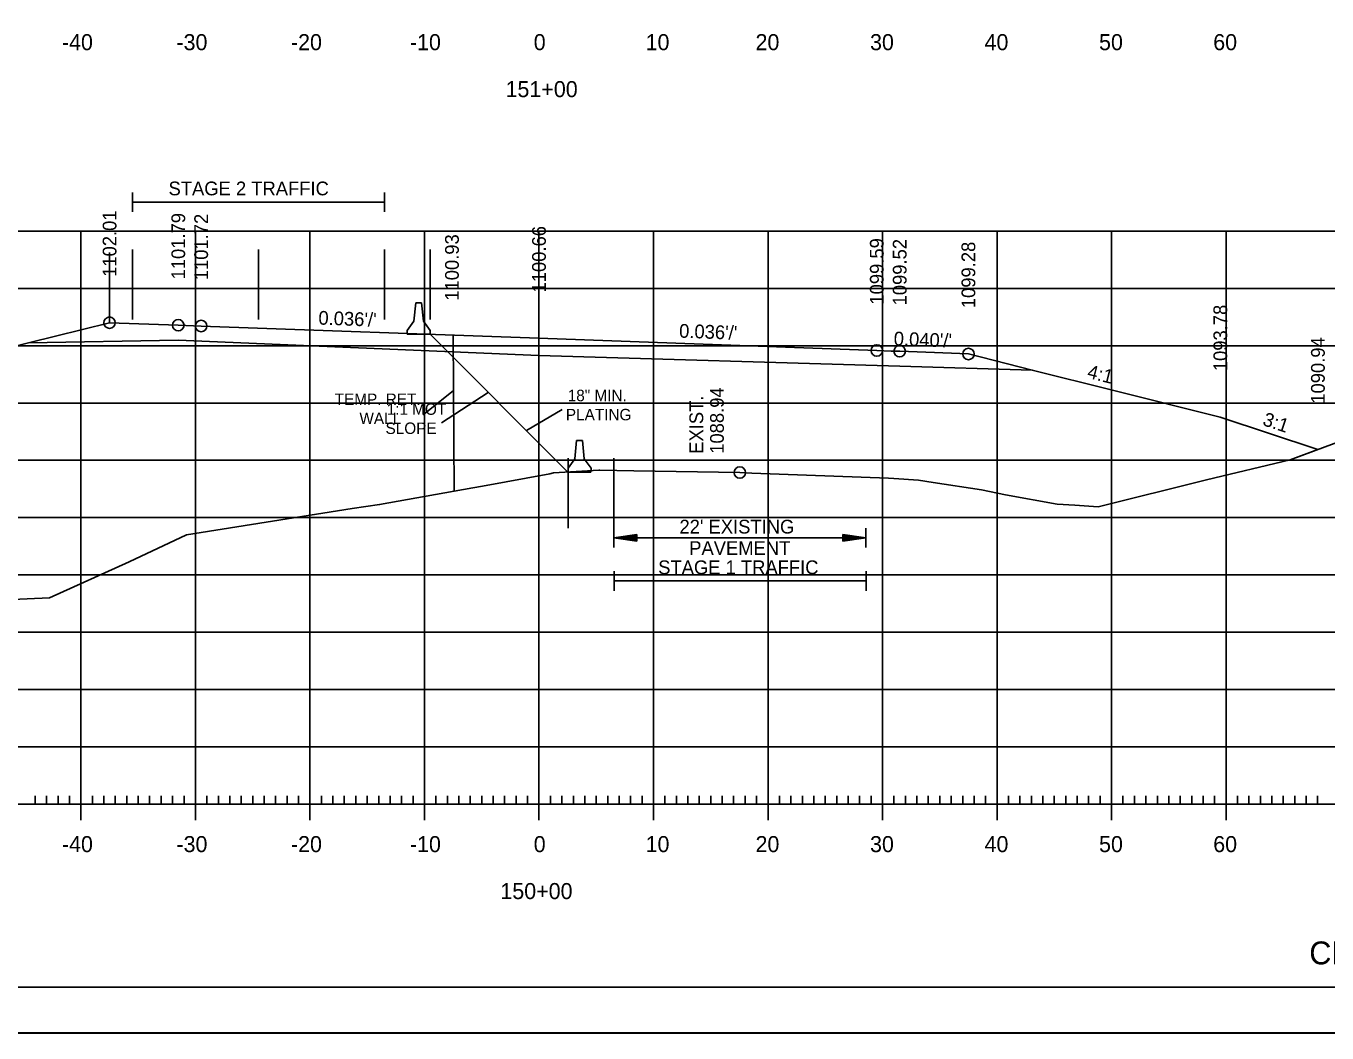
# Model space of a CAD drawing. Extents: x 1322838 to 1324533, y 339903 to 351025.
# Drawn here: x 1323668.9 to 1323782.5, y 344033.1 to 344121 of the extents above; entities that cross this region are included whole.
import ezdxf

# ---------------------------------------------------------------- set-up
doc = ezdxf.new("R2010")
doc.units = 0
for name, color, linetype in [('R_Alt Surface', 7, 'Continuous'), ('R_Axis', 7, 'Continuous'), ('R_Axis Annot', 7, 'Continuous'), ('R_Border', 7, 'Continuous'), ('R_Draft', 7, 'Continuous'), ('R_Exist Surface', 7, 'Continuous'), ('R_Fin Surface', 7, 'Continuous'), ('R_Fin Surface Annot', 7, 'Continuous'), ('R_Grid', 7, 'Continuous'), ('R_MOT', 7, 'Continuous'), ('R_No Plot', 7, 'Continuous'), ('R_Xsect Elev', 7, 'Continuous')]:
    doc.layers.add(name, color=color, linetype=linetype)

msp = doc.modelspace()

# ---------------------------------------------------------------- linework, layer by layer
at = {"layer": 'R_Alt Surface'}
msp.add_lwpolyline([(1323669.13, 344093.3), (1323682.22, 344093.56), (1323713.72, 344092.21), (1323745.22, 344091.28), (1323756.8, 344090.94)], dxfattribs=at)
at = {"layer": 'R_Axis'}
for p, q in [((1323669.72, 344053.06), (1323669.72, 344053.76)), ((1323670.72, 344053.06), (1323670.72, 344053.76)), ((1323671.72, 344053.06), (1323671.72, 344053.76)), ((1323672.72, 344053.06), (1323672.72, 344053.76)), ((1323673.72, 344051.66), (1323673.72, 344054.46)), ((1323674.72, 344053.06), (1323674.72, 344053.76)), ((1323675.72, 344053.06), (1323675.72, 344053.76)), ((1323676.72, 344053.06), (1323676.72, 344053.76)), ((1323677.72, 344053.06), (1323677.72, 344053.76)), ((1323678.72, 344053.06), (1323678.72, 344053.76)), ((1323679.72, 344053.06), (1323679.72, 344053.76)), ((1323680.72, 344053.06), (1323680.72, 344053.76)), ((1323681.72, 344053.06), (1323681.72, 344053.76)), ((1323682.72, 344053.06), (1323682.72, 344053.76)), ((1323683.72, 344051.66), (1323683.72, 344054.46)), ((1323684.72, 344053.06), (1323684.72, 344053.76)), ((1323685.72, 344053.06), (1323685.72, 344053.76)), ((1323686.72, 344053.06), (1323686.72, 344053.76)), ((1323687.72, 344053.06), (1323687.72, 344053.76)), ((1323688.72, 344053.06), (1323688.72, 344053.76)), ((1323689.72, 344053.06), (1323689.72, 344053.76)), ((1323690.72, 344053.06), (1323690.72, 344053.76)), ((1323691.72, 344053.06), (1323691.72, 344053.76)), ((1323692.72, 344053.06), (1323692.72, 344053.76)), ((1323693.72, 344051.66), (1323693.72, 344054.46)), ((1323694.72, 344053.06), (1323694.72, 344053.76)), ((1323695.72, 344053.06), (1323695.72, 344053.76)), ((1323696.72, 344053.06), (1323696.72, 344053.76)), ((1323697.72, 344053.06), (1323697.72, 344053.76)), ((1323698.72, 344053.06), (1323698.72, 344053.76)), ((1323699.72, 344053.06), (1323699.72, 344053.76)), ((1323700.72, 344053.06), (1323700.72, 344053.76)), ((1323701.72, 344053.06), (1323701.72, 344053.76)), ((1323702.72, 344053.06), (1323702.72, 344053.76)), ((1323703.72, 344051.66), (1323703.72, 344054.46)), ((1323704.72, 344053.06), (1323704.72, 344053.76)), ((1323705.72, 344053.06), (1323705.72, 344053.76)), ((1323706.72, 344053.06), (1323706.72, 344053.76)), ((1323707.72, 344053.06), (1323707.72, 344053.76)), ((1323708.72, 344053.06), (1323708.72, 344053.76)), ((1323709.72, 344053.06), (1323709.72, 344053.76)), ((1323710.72, 344053.06), (1323710.72, 344053.76)), ((1323711.72, 344053.06), (1323711.72, 344053.76)), ((1323712.72, 344053.06), (1323712.72, 344053.76)), ((1323713.72, 344051.66), (1323713.72, 344054.46)), ((1323714.72, 344053.06), (1323714.72, 344053.76)), ((1323715.72, 344053.06), (1323715.72, 344053.76)), ((1323716.72, 344053.06), (1323716.72, 344053.76)), ((1323717.72, 344053.06), (1323717.72, 344053.76)), ((1323718.72, 344053.06), (1323718.72, 344053.76)), ((1323719.72, 344053.06), (1323719.72, 344053.76)), ((1323720.72, 344053.06), (1323720.72, 344053.76)), ((1323721.72, 344053.06), (1323721.72, 344053.76)), ((1323722.72, 344053.06), (1323722.72, 344053.76)), ((1323723.72, 344051.66), (1323723.72, 344054.46)), ((1323724.72, 344053.06), (1323724.72, 344053.76)), ((1323725.72, 344053.06), (1323725.72, 344053.76)), ((1323726.72, 344053.06), (1323726.72, 344053.76)), ((1323727.72, 344053.06), (1323727.72, 344053.76)), ((1323728.72, 344053.06), (1323728.72, 344053.76)), ((1323729.72, 344053.06), (1323729.72, 344053.76)), ((1323730.72, 344053.06), (1323730.72, 344053.76)), ((1323731.72, 344053.06), (1323731.72, 344053.76)), ((1323732.72, 344053.06), (1323732.72, 344053.76)), ((1323733.72, 344051.66), (1323733.72, 344054.46)), ((1323734.72, 344053.06), (1323734.72, 344053.76)), ((1323735.72, 344053.06), (1323735.72, 344053.76)), ((1323736.72, 344053.06), (1323736.72, 344053.76)), ((1323737.72, 344053.06), (1323737.72, 344053.76)), ((1323738.72, 344053.06), (1323738.72, 344053.76)), ((1323739.72, 344053.06), (1323739.72, 344053.76)), ((1323740.72, 344053.06), (1323740.72, 344053.76)), ((1323741.72, 344053.06), (1323741.72, 344053.76)), ((1323742.72, 344053.06), (1323742.72, 344053.76)), ((1323743.72, 344051.66), (1323743.72, 344054.46)), ((1323744.72, 344053.06), (1323744.72, 344053.76)), ((1323745.72, 344053.06), (1323745.72, 344053.76)), ((1323746.72, 344053.06), (1323746.72, 344053.76)), ((1323747.72, 344053.06), (1323747.72, 344053.76)), ((1323748.72, 344053.06), (1323748.72, 344053.76)), ((1323749.72, 344053.06), (1323749.72, 344053.76)), ((1323750.72, 344053.06), (1323750.72, 344053.76)), ((1323751.72, 344053.06), (1323751.72, 344053.76)), ((1323752.72, 344053.06), (1323752.72, 344053.76)), ((1323753.72, 344051.66), (1323753.72, 344054.46)), ((1323754.72, 344053.06), (1323754.72, 344053.76)), ((1323755.72, 344053.06), (1323755.72, 344053.76)), ((1323756.72, 344053.06), (1323756.72, 344053.76)), ((1323757.72, 344053.06), (1323757.72, 344053.76)), ((1323758.72, 344053.06), (1323758.72, 344053.76)), ((1323759.72, 344053.06), (1323759.72, 344053.76)), ((1323760.72, 344053.06), (1323760.72, 344053.76)), ((1323761.72, 344053.06), (1323761.72, 344053.76)), ((1323762.72, 344053.06), (1323762.72, 344053.76)), ((1323763.72, 344051.66), (1323763.72, 344054.46)), ((1323764.72, 344053.06), (1323764.72, 344053.76)), ((1323765.72, 344053.06), (1323765.72, 344053.76)), ((1323766.72, 344053.06), (1323766.72, 344053.76)), ((1323767.72, 344053.06), (1323767.72, 344053.76)), ((1323768.72, 344053.06), (1323768.72, 344053.76)), ((1323769.72, 344053.06), (1323769.72, 344053.76)), ((1323770.72, 344053.06), (1323770.72, 344053.76)), ((1323771.72, 344053.06), (1323771.72, 344053.76)), ((1323772.72, 344053.06), (1323772.72, 344053.76)), ((1323773.72, 344051.66), (1323773.72, 344054.46)), ((1323774.72, 344053.06), (1323774.72, 344053.76)), ((1323775.72, 344053.06), (1323775.72, 344053.76)), ((1323776.72, 344053.06), (1323776.72, 344053.76)), ((1323777.72, 344053.06), (1323777.72, 344053.76)), ((1323778.72, 344053.06), (1323778.72, 344053.76)), ((1323779.72, 344053.06), (1323779.72, 344053.76)), ((1323780.72, 344053.06), (1323780.72, 344053.76)), ((1323781.72, 344053.06), (1323781.72, 344053.76)), ((1323563.72, 344053.06), (1323843.72, 344053.06))]:
    msp.add_line(p, q, dxfattribs=at)
at = {"layer": 'R_Axis Annot'}
for p, q in [((1323678.22, 344106.45), (1323678.22, 344104.75)), ((1323700.22, 344106.45), (1323700.22, 344104.75)), ((1323678.22, 344105.6), (1323700.22, 344105.6)), ((1323720.26, 344077.15), (1323720.26, 344075.44)), ((1323722.26, 344076.59), (1323720.26, 344076.29)), ((1323722.26, 344076.54), (1323720.59, 344076.29)), ((1323722.26, 344076.49), (1323720.94, 344076.29)), ((1323722.26, 344076.44), (1323721.27, 344076.29)), ((1323722.26, 344076.39), (1323721.61, 344076.29)), ((1323722.26, 344076.34), (1323721.94, 344076.29)), ((1323722.26, 344075.99), (1323722.26, 344076.59)), ((1323740.26, 344076.59), (1323742.26, 344076.29)), ((1323740.26, 344076.59), (1323740.26, 344075.99)), ((1323740.26, 344076.54), (1323741.93, 344076.29)), ((1323740.26, 344076.49), (1323741.58, 344076.29)), ((1323740.26, 344076.44), (1323741.25, 344076.29)), ((1323740.26, 344076.39), (1323740.91, 344076.29)), ((1323740.26, 344076.34), (1323740.58, 344076.29)), ((1323742.26, 344077.15), (1323742.26, 344075.44)), ((1323722.26, 344075.99), (1323720.26, 344076.29)), ((1323720.26, 344076.29), (1323742.26, 344076.29)), ((1323722.26, 344076.04), (1323720.59, 344076.29)), ((1323722.26, 344076.09), (1323720.94, 344076.29)), ((1323722.26, 344076.14), (1323721.27, 344076.29)), ((1323722.26, 344076.2), (1323721.61, 344076.29)), ((1323722.26, 344076.25), (1323721.94, 344076.29)), ((1323740.26, 344075.99), (1323742.26, 344076.29)), ((1323740.26, 344076.19), (1323740.91, 344076.29)), ((1323740.26, 344076.09), (1323741.58, 344076.29)), ((1323740.26, 344076.04), (1323741.93, 344076.29)), ((1323740.26, 344076.14), (1323741.25, 344076.29)), ((1323740.26, 344076.25), (1323740.58, 344076.29)), ((1323720.29, 344073.38), (1323720.29, 344071.68)), ((1323742.29, 344073.38), (1323742.29, 344071.68)), ((1323720.29, 344072.53), (1323742.29, 344072.53))]:
    msp.add_line(p, q, dxfattribs=at)
at = {"layer": 'R_Border'}
msp.add_line((1323861.9, 344037.06), (1323545.72, 344037.06), dxfattribs=at)
at = {"layer": 'R_Exist Surface'}
msp.add_lwpolyline([(1323667.07, 344070.88), (1323670.97, 344071.07), (1323677.94, 344074.2), (1323682.94, 344076.56), (1323697.42, 344078.84), (1323699.8, 344079.2), (1323707.95, 344080.66), (1323708.78, 344080.79), (1323714.67, 344081.89), (1323715, 344081.96), (1323718.95, 344082.19), (1323719.04, 344082.2), (1323722, 344082.15), (1323731.26, 344081.99), (1323732.3, 344081.95), (1323744.24, 344081.51), (1323744.72, 344081.48), (1323746.86, 344081.32), (1323748.15, 344081.12), (1323752.37, 344080.47), (1323754.46, 344080.06), (1323758.96, 344079.24), (1323760.51, 344079.14), (1323762.54, 344079), (1323772.02, 344081.35), (1323779.32, 344083.09), (1323784.18, 344084.92)], dxfattribs=at)
at = {"layer": 'R_Fin Surface'}
msp.add_lwpolyline([(1323569.12, 344061.2), (1323591.61, 344068.7), (1323654.21, 344089.56), (1323654.22, 344089.57), (1323664.88, 344092.23), (1323669.14, 344093.3), (1323676.22, 344095.07), (1323682.22, 344094.85), (1323684.22, 344094.78), (1323713.72, 344093.71), (1323743.22, 344092.65), (1323744.48, 344092.6), (1323745.22, 344092.58), (1323747.49, 344092.49), (1323751.22, 344092.34), (1323756.79, 344090.94), (1323763.79, 344089.19), (1323773.21, 344086.84), (1323773.22, 344086.84), (1323781.74, 344084)], dxfattribs=at)
at = {"layer": 'R_Grid'}
for p, q in [((1323563.72, 344103.06), (1323843.72, 344103.06)), ((1323673.72, 344053.06), (1323673.72, 344103.06)), ((1323683.72, 344053.06), (1323683.72, 344103.06)), ((1323693.72, 344053.06), (1323693.72, 344103.06)), ((1323703.72, 344053.06), (1323703.72, 344103.06)), ((1323713.72, 344053.06), (1323713.72, 344103.06)), ((1323723.72, 344053.06), (1323723.72, 344103.06)), ((1323733.72, 344053.06), (1323733.72, 344103.06)), ((1323743.72, 344053.06), (1323743.72, 344103.06)), ((1323753.72, 344053.06), (1323753.72, 344103.06)), ((1323763.72, 344053.06), (1323763.72, 344103.06)), ((1323773.72, 344053.06), (1323773.72, 344103.06)), ((1323563.72, 344098.06), (1323843.72, 344098.06)), ((1323563.72, 344093.06), (1323843.72, 344093.06)), ((1323563.72, 344088.06), (1323843.72, 344088.06)), ((1323563.72, 344083.06), (1323843.72, 344083.06)), ((1323563.72, 344078.06), (1323843.72, 344078.06)), ((1323563.72, 344073.06), (1323843.72, 344073.06)), ((1323563.72, 344068.06), (1323843.72, 344068.06)), ((1323563.72, 344063.06), (1323843.72, 344063.06)), ((1323563.72, 344058.06), (1323843.72, 344058.06)), ((1323563.72, 344053.06), (1323843.72, 344053.06))]:
    msp.add_line(p, q, dxfattribs=at)
at = {"layer": 'R_MOT'}
for p, q in [((1323702.8, 344095.22), (1323702.96, 344096.81)), ((1323703.21, 344096.81), (1323702.96, 344096.81)), ((1323703.46, 344096.81), (1323703.21, 344096.81)), ((1323703.63, 344095.22), (1323703.46, 344096.81)), ((1323702.22, 344094.39), (1323702.8, 344095.22)), ((1323704.22, 344094.39), (1323703.63, 344095.22)), ((1323702.21, 344094.06), (1323702.22, 344094.39)), ((1323704.22, 344094.06), (1323702.21, 344094.06)), ((1323704.22, 344094.06), (1323704.22, 344094.39)), ((1323706.25, 344089.15), (1323703.62, 344087.03)), ((1323716.84, 344083.2), (1323717.01, 344084.78)), ((1323717.26, 344084.78), (1323717.01, 344084.78)), ((1323717.51, 344084.78), (1323717.26, 344084.78)), ((1323717.68, 344083.2), (1323717.51, 344084.78)), ((1323716.27, 344082.36), (1323716.84, 344083.2)), ((1323718.27, 344082.36), (1323717.68, 344083.2)), ((1323716.26, 344082.03), (1323716.27, 344082.36)), ((1323718.26, 344082.03), (1323716.26, 344082.03)), ((1323718.26, 344082.03), (1323718.27, 344082.36))]:
    msp.add_line(p, q, dxfattribs=at)
msp.add_lwpolyline([(1323706.22, 344093.98), (1323706.32, 344080.37)], dxfattribs=at)
at = {"layer": 'R_No Plot'}
for p, q in [((1323678.22, 344101.45), (1323678.22, 344095.34)), ((1323689.22, 344101.45), (1323689.22, 344095.34)), ((1323700.22, 344101.45), (1323700.22, 344095.34)), ((1323704.22, 344101.45), (1323704.22, 344095.34)), ((1323676.22, 344101.19), (1323676.22, 344095.08)), ((1323704.22, 344094.06), (1323716.24, 344082.03)), ((1323705.21, 344086.34), (1323709.28, 344088.99)), ((1323715.75, 344087.49), (1323712.62, 344085.65)), ((1323716.26, 344083.25), (1323716.26, 344077.15)), ((1323720.26, 344083.25), (1323720.26, 344077.15)), ((1323533.31, 344033.08), (1323866.65, 344033.08))]:
    msp.add_line(p, q, dxfattribs=at)
for points in [[(1323533.31, 344246.41), (1323866.65, 344246.41), (1323866.65, 344033.07), (1323533.31, 344033.07)], [(1323779.64, 344242.52), (1323799.26, 344242.52), (1323799.26, 344232.64), (1323815.37, 344232.64), (1323838.57, 344232.64), (1323838.57, 344199.97), (1323861.77, 344199.97), (1323861.9, 344037.06), (1323545.72, 344037.06), (1323545.72, 344242.52)]]:
    msp.add_lwpolyline(points, close=True, dxfattribs=at)
msp.add_lwpolyline([(1323667.07, 344070.88), (1323670.97, 344071.07), (1323677.94, 344074.2), (1323682.94, 344076.56), (1323697.42, 344078.84), (1323699.8, 344079.2), (1323707.95, 344080.66), (1323708.78, 344080.79), (1323714.67, 344081.89), (1323715, 344081.96), (1323718.95, 344082.19), (1323719.04, 344082.2), (1323722, 344082.15), (1323731.26, 344081.99), (1323732.3, 344081.95), (1323744.24, 344081.51), (1323744.72, 344081.48), (1323746.86, 344081.32), (1323748.15, 344081.12), (1323752.37, 344080.47), (1323754.46, 344080.06), (1323758.96, 344079.24), (1323760.51, 344079.14), (1323762.54, 344079), (1323772.02, 344081.35), (1323779.32, 344083.09), (1323781.74, 344084), (1323773.22, 344086.84), (1323773.21, 344086.84), (1323763.79, 344089.19), (1323756.8, 344090.94), (1323745.22, 344091.28), (1323713.72, 344092.21), (1323682.22, 344093.56), (1323669.13, 344093.3), (1323664.88, 344092.23)], dxfattribs=at)
for centre in [(1323676.22, 344095.07), (1323682.22, 344094.85), (1323684.22, 344094.78), (1323743.22, 344092.65), (1323745.22, 344092.58), (1323751.22, 344092.34), (1323731.26, 344081.99)]:
    msp.add_circle(centre, 0.5, dxfattribs=at)

# ---------------------------------------------------------------- texts
at = {"layer": 'R_Axis Annot'}
for s, height, p in [('-40', 1.4, (1323672.06, 344118.86)), ('-30', 1.4, (1323682.06, 344118.86)), ('-20', 1.4, (1323692.06, 344118.86)), ('-10', 1.4, (1323702.45, 344118.86)), ('0', 1.4, (1323713.26, 344118.86)), ('10', 1.4, (1323723.03, 344118.86)), ('20', 1.4, (1323732.63, 344118.86)), ('30', 1.4, (1323742.63, 344118.86)), ('40', 1.4, (1323752.63, 344118.86)), ('50', 1.4, (1323762.63, 344118.86)), ('60', 1.4, (1323772.6, 344118.86)), ('151+00', 1.4, (1323710.8, 344114.76)), ('STAGE 2 TRAFFIC', 1.2, (1323681.37, 344106.19)), ("22' EXISTING ", 1.2, (1323725.99, 344076.67)), ('PAVEMENT', 1.2, (1323726.84, 344074.8)), ('STAGE 1 TRAFFIC', 1.2, (1323724.13, 344073.12)), ('-40', 1.4, (1323672.06, 344048.86)), ('-30', 1.4, (1323682.06, 344048.86)), ('-20', 1.4, (1323692.06, 344048.86)), ('-10', 1.4, (1323702.45, 344048.86)), ('0', 1.4, (1323713.26, 344048.86)), ('10', 1.4, (1323723.03, 344048.86)), ('20', 1.4, (1323732.63, 344048.86)), ('30', 1.4, (1323742.63, 344048.86)), ('40', 1.4, (1323752.63, 344048.86)), ('50', 1.4, (1323762.63, 344048.86)), ('60', 1.4, (1323772.6, 344048.86)), ('150+00', 1.4, (1323710.35, 344044.76))]:
    msp.add_text(s, height=height, dxfattribs=at).set_placement(p)
at = {"layer": 'R_Draft'}
msp.add_text('CROSS SECTION STA. 150+00 TO STA. 151+00', height=2, dxfattribs=at).set_placement((1323780.99, 344039.06))
at = {"layer": 'R_Fin Surface Annot'}
for s, rotation, p in [('1102.01', 90, (1323676.82, 344099.07)), ('1101.79', 90, (1323682.82, 344098.85)), ('1101.72', 90, (1323684.82, 344098.78)), ('1100.66', 90, (1323714.32, 344097.71)), ('1099.59', 90, (1323743.82, 344096.65)), ('1099.52', 90, (1323745.82, 344096.58)), ('1099.28', 90, (1323751.82, 344096.34)), ("0.036'/'", 357.9347, (1323694.44, 344094.91)), ('1093.78', 90, (1323773.82, 344090.84)), ("0.036'/'", 357.9346, (1323725.94, 344093.77)), ("0.040'/'", 357.7091, (1323744.68, 344093.1)), ('1090.94', 90, (1323782.34, 344088)), ('4:1', 345.9641, (1323761.53, 344090.27)), ('3:1', 341.5646, (1323776.84, 344086.15))]:
    msp.add_text(s, height=1.2, rotation=rotation, dxfattribs=at).set_placement(p)
at = {"layer": 'R_MOT'}
for s, p in [('TEMP. RET.', (1323695.88, 344087.89)), ('WALL', (1323698.04, 344086.23))]:
    msp.add_text(s, height=1, dxfattribs=at).set_placement(p)
at = {"layer": 'R_No Plot'}
msp.add_text('1100.93', height=1.2, rotation=90, dxfattribs=at).set_placement((1323706.72, 344096.99))
for s, p in [('18" MIN. ', (1323716.23, 344088.22)), ('1:1 MOT', (1323700.42, 344087.03)), ('PLATING', (1323716.07, 344086.55)), ('SLOPE', (1323700.32, 344085.36))]:
    msp.add_text(s, height=1, dxfattribs=at).set_placement(p)
at = {"layer": 'R_Xsect Elev'}
for s, p in [('1088.94', (1323729.86, 344083.63)), ('EXIST. ', (1323728.06, 344083.63))]:
    msp.add_text(s, height=1.2, rotation=90, dxfattribs=at).set_placement(p)

doc.saveas('drawing.dxf')
